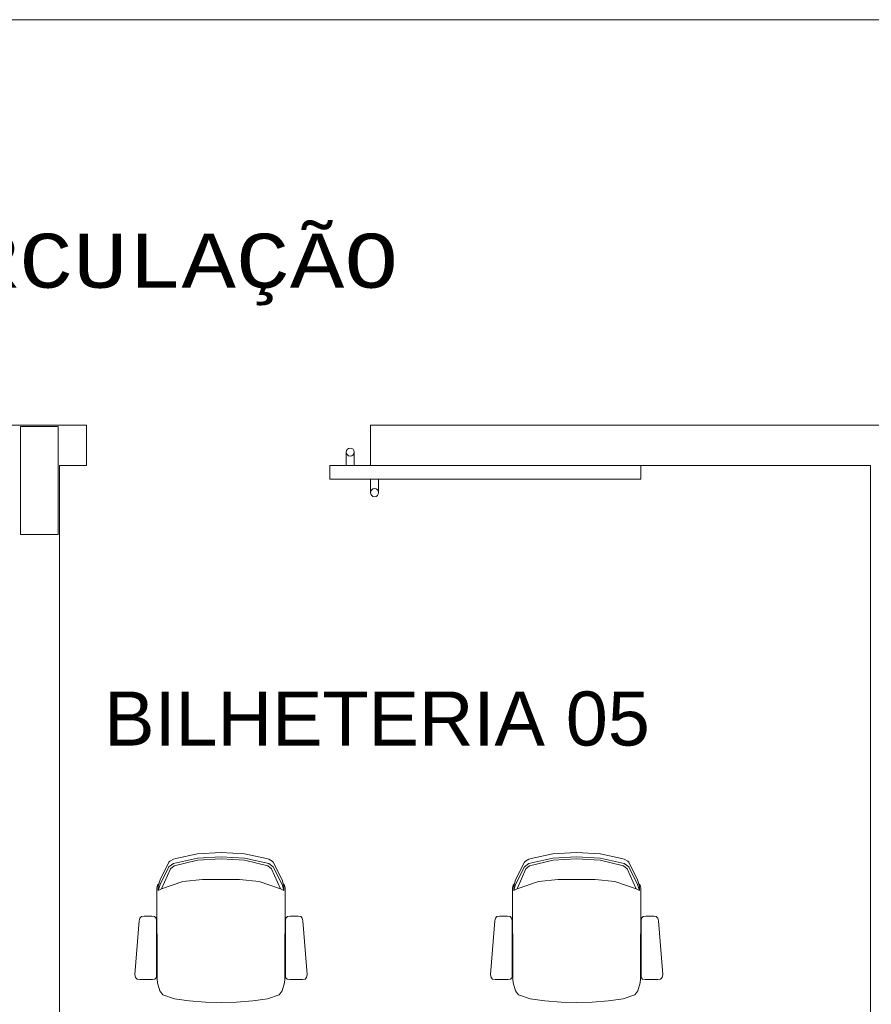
# Model space of a CAD drawing. Header units: feet. Extents: x 8 to 127, y 6 to 90.
# Tile 317 of 538: x 45.89 to 47.47, y 50.4 to 52.23. Entities that reach past the tile are written whole.
import ezdxf

# ---------------------------------------------------------------- set-up
doc = ezdxf.new("R2010")
doc.units = ezdxf.units.FT
doc.header["$MEASUREMENT"] = 0
for name, color, linetype in [('Alvenaria', 7, 'Continuous'), ('Esquadria', 250, 'Continuous'), ('FINA', 7, 'Continuous'), ('MOBILIÁRIO - móveis', 250, 'Continuous'), ('texto', 7, 'Continuous')]:
    doc.layers.add(name, color=color, linetype=linetype)
doc.styles.add('Arial', font='arial.ttf')
doc.styles.add('CourierNew', font='cour.ttf')

msp = doc.modelspace()

# ---------------------------------------------------------------- linework, layer by layer
at = {"layer": 'Alvenaria', "lineweight": 5}
for p, q in [((47.7902, 52.225), (44.3902, 52.225)), ((46.0152, 51.475), (45.8402, 51.475)), ((46.0152, 51.4), (46.0152, 51.475)), ((46.5402, 51.4), (46.5402, 51.475)), ((46.5402, 51.475), (47.5402, 51.475)), ((45.9652, 50.025), (45.9652, 51.4)), ((45.9652, 51.4), (46.0152, 51.4)), ((47.4652, 51.4), (46.5402, 51.4)), ((47.4652, 50.025), (47.4652, 51.4))]:
    msp.add_line(p, q, dxfattribs=at)
at = {"layer": 'Esquadria', "lineweight": 5}
for p, q in [((46.4952, 51.425), (46.4952, 51.4)), ((46.5102, 51.4), (46.5102, 51.425)), ((46.4652, 51.4), (46.4652, 51.375)), ((47.0402, 51.4), (46.4652, 51.4)), ((47.0402, 51.375), (47.0402, 51.4)), ((46.4652, 51.375), (47.0402, 51.375)), ((46.5402, 51.375), (46.5402, 51.35)), ((46.5552, 51.35), (46.5552, 51.375))]:
    msp.add_line(p, q, dxfattribs=at)
for centre in [(46.5027, 51.425), (46.5477, 51.35)]:
    msp.add_circle(centre, 0.0075, dxfattribs=at)
at = {"layer": 'FINA', "linetype": 'Continuous', "lineweight": 5}
for p, q in [((45.9626, 51.4726), (45.8926, 51.4726)), ((45.8926, 51.4726), (45.8926, 51.2726)), ((45.9626, 51.2726), (45.9626, 51.4726)), ((45.8926, 51.2726), (45.9626, 51.2726))]:
    msp.add_line(p, q, dxfattribs=at)
at = {"layer": 'MOBILIÁRIO - móveis', "lineweight": 5}
for p, q in [((46.2201, 50.6819), (46.1799, 50.6732)), ((46.2638, 50.6844), (46.2201, 50.6819)), ((46.2638, 50.6844), (46.3074, 50.6819)), ((46.3074, 50.6819), (46.3476, 50.6732)), ((46.8777, 50.6819), (46.8375, 50.6732)), ((46.9214, 50.6844), (46.8777, 50.6819)), ((46.9214, 50.6844), (46.9651, 50.6819)), ((46.9651, 50.6819), (47.0053, 50.6732)), ((46.1671, 50.6662), (46.1509, 50.6334)), ((46.169, 50.668), (46.1671, 50.6662)), ((46.1671, 50.6579), (46.1757, 50.6636)), ((46.1756, 50.6717), (46.169, 50.668)), ((46.1799, 50.6732), (46.1756, 50.6717)), ((46.1757, 50.6636), (46.2201, 50.6736)), ((46.1769, 50.6594), (46.2205, 50.6701)), ((46.2201, 50.6736), (46.2638, 50.676)), ((46.2205, 50.6701), (46.2638, 50.6723)), ((46.3074, 50.6736), (46.2638, 50.676)), ((46.3071, 50.6701), (46.2638, 50.6723)), ((46.3506, 50.6594), (46.3071, 50.6701)), ((46.3519, 50.6636), (46.3074, 50.6736)), ((46.3476, 50.6732), (46.3519, 50.6717)), ((46.3519, 50.6717), (46.3585, 50.668)), ((46.3604, 50.6579), (46.3519, 50.6636)), ((46.3585, 50.668), (46.3604, 50.6662)), ((46.3604, 50.6662), (46.3766, 50.6334)), ((46.8248, 50.6662), (46.8086, 50.6334)), ((46.8266, 50.668), (46.8248, 50.6662)), ((46.8248, 50.6579), (46.8333, 50.6636)), ((46.8332, 50.6717), (46.8266, 50.668)), ((46.8375, 50.6732), (46.8332, 50.6717)), ((46.8333, 50.6636), (46.8777, 50.6736)), ((46.8345, 50.6594), (46.8781, 50.6701)), ((46.8777, 50.6736), (46.9214, 50.676)), ((46.8781, 50.6701), (46.9214, 50.6723)), ((46.9651, 50.6736), (46.9214, 50.676)), ((46.9647, 50.6701), (46.9214, 50.6723)), ((47.0083, 50.6594), (46.9647, 50.6701)), ((47.0095, 50.6636), (46.9651, 50.6736)), ((47.0053, 50.6732), (47.0096, 50.6717)), ((47.018, 50.6579), (47.0095, 50.6636)), ((47.0096, 50.6717), (47.0162, 50.668)), ((47.0162, 50.668), (47.018, 50.6662)), ((47.018, 50.6662), (47.0343, 50.6334)), ((46.1509, 50.6253), (46.1671, 50.6579)), ((46.1539, 50.6173), (46.1701, 50.6538)), ((46.1701, 50.6538), (46.1769, 50.6594)), ((46.3574, 50.6538), (46.3506, 50.6594)), ((46.3736, 50.6173), (46.3574, 50.6538)), ((46.3766, 50.6253), (46.3604, 50.6579)), ((46.8086, 50.6253), (46.8248, 50.6579)), ((46.8115, 50.6173), (46.8277, 50.6538)), ((46.8277, 50.6538), (46.8345, 50.6594)), ((47.0151, 50.6538), (47.0083, 50.6594)), ((47.0313, 50.6173), (47.0151, 50.6538)), ((47.0342, 50.6253), (47.018, 50.6579)), ((46.1461, 50.6239), (46.145, 50.6191)), ((46.1487, 50.6263), (46.1461, 50.6239)), ((46.1509, 50.6334), (46.1474, 50.6221)), ((46.1474, 50.614), (46.1509, 50.6253)), ((46.1539, 50.6173), (46.1931, 50.6306)), ((46.1931, 50.6306), (46.2296, 50.6345)), ((46.2296, 50.6345), (46.2638, 50.6345)), ((46.2979, 50.6345), (46.2638, 50.6345)), ((46.3344, 50.6306), (46.2979, 50.6345)), ((46.3736, 50.6173), (46.3344, 50.6306)), ((46.3766, 50.6334), (46.3801, 50.6221)), ((46.3801, 50.614), (46.3766, 50.6253)), ((46.3788, 50.6263), (46.3814, 50.6239)), ((46.3814, 50.6239), (46.3825, 50.6191)), ((46.8038, 50.6239), (46.8027, 50.6191)), ((46.8064, 50.6263), (46.8038, 50.6239)), ((46.8086, 50.6334), (46.8051, 50.6221)), ((46.8051, 50.614), (46.8086, 50.6253)), ((46.8115, 50.6173), (46.8508, 50.6306)), ((46.8508, 50.6306), (46.8872, 50.6345)), ((46.8872, 50.6345), (46.9214, 50.6345)), ((46.9556, 50.6345), (46.9214, 50.6345)), ((46.992, 50.6306), (46.9556, 50.6345)), ((47.0313, 50.6173), (46.992, 50.6306)), ((47.0377, 50.614), (47.0342, 50.6253)), ((47.0343, 50.6334), (47.0377, 50.6221)), ((47.0364, 50.6263), (47.0391, 50.6239)), ((47.0391, 50.6239), (47.0402, 50.6191)), ((46.145, 50.6191), (46.1457, 50.4497)), ((46.1474, 50.6221), (46.1474, 50.614)), ((46.1474, 50.614), (46.1539, 50.6173)), ((46.3801, 50.614), (46.3736, 50.6173)), ((46.3801, 50.6221), (46.3801, 50.614)), ((46.3825, 50.6191), (46.3818, 50.4497)), ((46.8027, 50.6191), (46.8033, 50.4497)), ((46.8051, 50.6221), (46.8051, 50.614)), ((46.8051, 50.614), (46.8115, 50.6173)), ((47.0377, 50.614), (47.0313, 50.6173)), ((47.0377, 50.6221), (47.0377, 50.614)), ((47.0402, 50.6191), (47.0395, 50.4497)), ((46.1125, 50.5579), (46.1045, 50.4585)), ((46.1135, 50.5627), (46.1125, 50.5579)), ((46.1164, 50.5657), (46.1135, 50.5627)), ((46.1213, 50.5666), (46.1164, 50.5657)), ((46.1358, 50.5666), (46.1213, 50.5666)), ((46.1406, 50.5657), (46.1358, 50.5666)), ((46.1436, 50.5627), (46.1406, 50.5657)), ((46.1446, 50.5579), (46.1436, 50.5627)), ((46.1446, 50.453), (46.1446, 50.5579)), ((46.3829, 50.453), (46.383, 50.5579)), ((46.383, 50.5579), (46.3839, 50.5627)), ((46.3839, 50.5627), (46.3869, 50.5657)), ((46.3869, 50.5657), (46.3917, 50.5666)), ((46.3917, 50.5666), (46.4062, 50.5666)), ((46.4062, 50.5666), (46.4111, 50.5657)), ((46.4111, 50.5657), (46.414, 50.5627)), ((46.414, 50.5627), (46.415, 50.5579)), ((46.415, 50.5579), (46.423, 50.4585)), ((46.7702, 50.5579), (46.7622, 50.4585)), ((46.7711, 50.5627), (46.7702, 50.5579)), ((46.7741, 50.5657), (46.7711, 50.5627)), ((46.7789, 50.5666), (46.7741, 50.5657)), ((46.7934, 50.5666), (46.7789, 50.5666)), ((46.7983, 50.5657), (46.7934, 50.5666)), ((46.8012, 50.5627), (46.7983, 50.5657)), ((46.8022, 50.5579), (46.8012, 50.5627)), ((46.8022, 50.453), (46.8022, 50.5579)), ((47.0406, 50.5579), (47.0416, 50.5627)), ((47.0406, 50.453), (47.0406, 50.5579)), ((47.0416, 50.5627), (47.0445, 50.5657)), ((47.0445, 50.5657), (47.0494, 50.5666)), ((47.0494, 50.5666), (47.0639, 50.5666)), ((47.0639, 50.5666), (47.0687, 50.5657)), ((47.0687, 50.5657), (47.0717, 50.5627)), ((47.0717, 50.5627), (47.0727, 50.5579)), ((47.0727, 50.5579), (47.0807, 50.4585)), ((46.1045, 50.4585), (46.1055, 50.453)), ((46.1055, 50.453), (46.1084, 50.4501)), ((46.1084, 50.4501), (46.1133, 50.4491)), ((46.1133, 50.4491), (46.1368, 50.4491)), ((46.1368, 50.4491), (46.1416, 50.4501)), ((46.1416, 50.4501), (46.1446, 50.453)), ((46.1457, 50.4497), (46.1461, 50.4432)), ((46.1461, 50.4432), (46.1508, 50.4281)), ((46.3814, 50.4432), (46.3768, 50.4281)), ((46.3818, 50.4497), (46.3814, 50.4432)), ((46.3859, 50.4501), (46.3829, 50.453)), ((46.3907, 50.4491), (46.3859, 50.4501)), ((46.4142, 50.4491), (46.3907, 50.4491)), ((46.4191, 50.4501), (46.4142, 50.4491)), ((46.422, 50.453), (46.4191, 50.4501)), ((46.423, 50.4585), (46.422, 50.453)), ((46.7622, 50.4585), (46.7631, 50.453)), ((46.7631, 50.453), (46.7661, 50.4501)), ((46.7661, 50.4501), (46.7709, 50.4491)), ((46.7709, 50.4491), (46.7944, 50.4491)), ((46.7944, 50.4491), (46.7993, 50.4501)), ((46.7993, 50.4501), (46.8022, 50.453)), ((46.8033, 50.4497), (46.8038, 50.4432)), ((46.8038, 50.4432), (46.8084, 50.4281)), ((47.039, 50.4432), (47.0344, 50.4281)), ((47.0395, 50.4497), (47.039, 50.4432)), ((47.0435, 50.4501), (47.0406, 50.453)), ((47.0484, 50.4491), (47.0435, 50.4501)), ((47.0719, 50.4491), (47.0484, 50.4491)), ((47.0767, 50.4501), (47.0719, 50.4491)), ((47.0797, 50.453), (47.0767, 50.4501)), ((47.0807, 50.4585), (47.0797, 50.453)), ((46.1508, 50.4281), (46.156, 50.4211)), ((46.3768, 50.4281), (46.3715, 50.4211)), ((46.8084, 50.4281), (46.8137, 50.4211)), ((47.0344, 50.4281), (47.0291, 50.4211)), ((46.156, 50.4211), (46.1777, 50.4135)), ((46.1777, 50.4135), (46.2049, 50.4096)), ((46.2049, 50.4096), (46.235, 50.4075)), ((46.235, 50.4075), (46.2638, 50.4067)), ((46.2925, 50.4075), (46.2638, 50.4067)), ((46.3226, 50.4096), (46.2925, 50.4075)), ((46.3498, 50.4135), (46.3226, 50.4096)), ((46.3715, 50.4211), (46.3498, 50.4135)), ((46.8137, 50.4211), (46.8353, 50.4135)), ((46.8353, 50.4135), (46.8626, 50.4096)), ((46.8626, 50.4096), (46.8927, 50.4075)), ((46.8927, 50.4075), (46.9214, 50.4067)), ((46.9501, 50.4075), (46.9214, 50.4067)), ((46.9803, 50.4096), (46.9501, 50.4075)), ((47.0075, 50.4135), (46.9803, 50.4096)), ((47.0291, 50.4211), (47.0075, 50.4135))]:
    msp.add_line(p, q, dxfattribs=at)

# ---------------------------------------------------------------- texts
at = {"layer": 'texto', "lineweight": 5, "char_height": 0.1, "attachment_point": 7, "line_spacing_factor": 0.9}
for s, insert, width, style in [('CIRCULAÇÃO', (45.5896, 51.6962), 2.100678, 'CourierNew'), ('BILHETERIA 05', (46.0476, 50.8807), 2.018902, 'Arial')]:
    msp.add_mtext(s, dxfattribs=dict(at, insert=insert, width=width, style=style))

doc.saveas('drawing.dxf')
